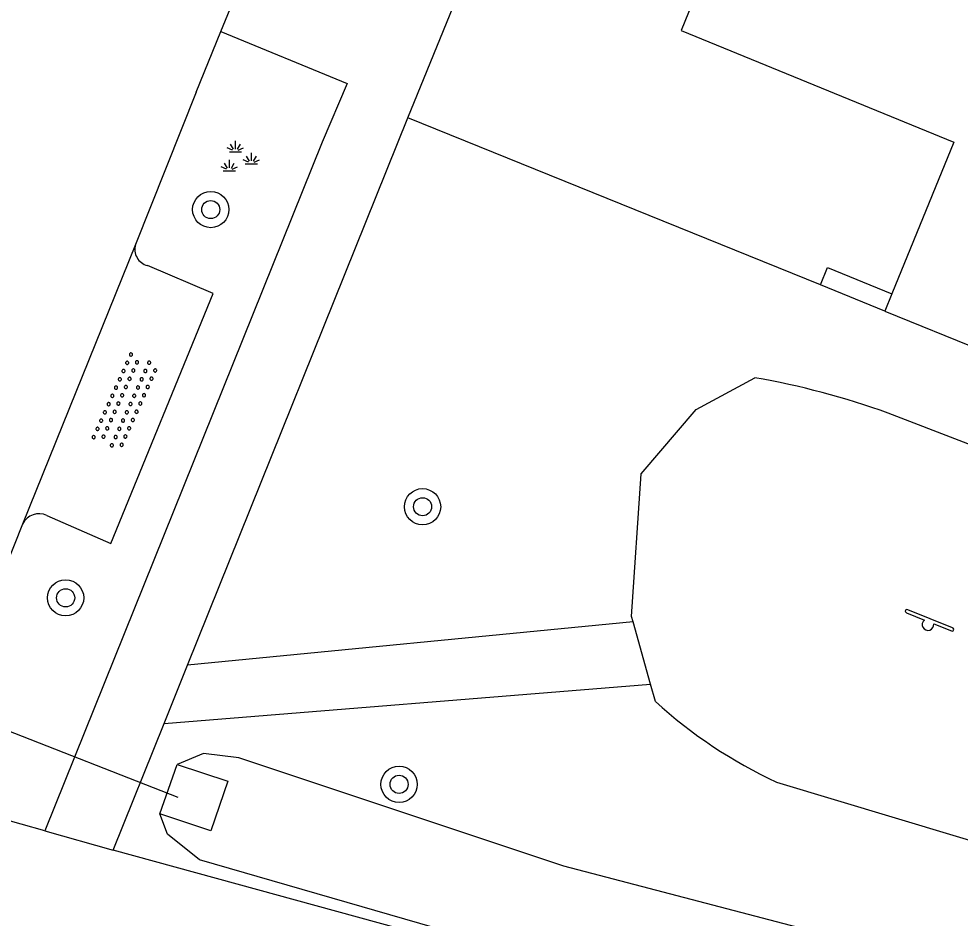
# Model space of a CAD drawing. Extents: x 136000 to 141014, y 402000 to 403500.
# Drawn here: x 138924.18 to 138944.96, y 402699.89 to 402719.75 of the extents above; entities that cross this region are included whole.
import ezdxf

# ---------------------------------------------------------------- set-up
doc = ezdxf.new("R2010")
doc.units = 0
for name, color, linetype in [('gg-afsc-muur', 7, 'Continuous'), ('gg-bbg-hoofdgebouw', 7, 'Continuous'), ('gg-knt-onverhard', 7, 'Continuous'), ('gg-knt-verharding', 7, 'Continuous'), ('gg-knt-verharding nz', 7, 'Continuous'), ('gg-kntw-bovenkant insteek waterloop', 7, 'Continuous'), ('gg-kwrk-duiker nz buis', 7, 'Continuous'), ('gg-kwrk-uitstroombak niveau min 01', 7, 'Continuous'), ('gt-grn-groengrens', 7, 'Continuous'), ('gt-grn-weggrens', 7, 'Continuous'), ('gt-symb-boom', 7, 'Continuous'), ('gt-symb-groenvak', 7, 'Continuous'), ('gt-symb-overige verharding', 7, 'Continuous'), ('gt-symb-speelvoorziening', 7, 'Continuous')]:
    doc.layers.add(name, color=color, linetype=linetype)

# ---------------------------------------------------------------- blocks, each defined once
blk = doc.blocks.new('gt0-BOOM')
at = {"layer": 'gt-symb-boom'}
for radius in [0.4, 0.2]:
    blk.add_circle((0, 0), radius, dxfattribs=at)
blk = doc.blocks.new('gt0-OVH')
at = {"layer": 'gt-symb-overige verharding'}
for points in [[(-0.972, 0.298), (-0.967, 0.308), (-0.965, 0.319), (-0.966, 0.33), (-0.971, 0.34), (-0.978, 0.348), (-0.988, 0.353), (-0.999, 0.355), (-1.01, 0.354), (-1.02, 0.349), (-1.028, 0.342), (-1.033, 0.332), (-1.035, 0.321), (-1.034, 0.31), (-1.029, 0.3), (-1.022, 0.292), (-1.012, 0.287), (-1.001, 0.285), (-0.99, 0.286), (-0.98, 0.291)], [(-0.772, 0.298), (-0.767, 0.308), (-0.765, 0.319), (-0.766, 0.33), (-0.771, 0.34), (-0.778, 0.348), (-0.788, 0.353), (-0.799, 0.355), (-0.81, 0.354), (-0.82, 0.349), (-0.828, 0.342), (-0.833, 0.332), (-0.835, 0.321), (-0.834, 0.31), (-0.829, 0.3), (-0.822, 0.292), (-0.812, 0.287), (-0.801, 0.285), (-0.79, 0.286), (-0.78, 0.291)], [(-0.572, 0.298), (-0.567, 0.308), (-0.565, 0.319), (-0.566, 0.33), (-0.571, 0.34), (-0.578, 0.348), (-0.588, 0.353), (-0.599, 0.355), (-0.61, 0.354), (-0.62, 0.349), (-0.628, 0.342), (-0.633, 0.332), (-0.635, 0.321), (-0.634, 0.31), (-0.629, 0.3), (-0.622, 0.292), (-0.612, 0.287), (-0.601, 0.285), (-0.59, 0.286), (-0.58, 0.291)], [(-0.372, 0.298), (-0.367, 0.308), (-0.365, 0.319), (-0.366, 0.33), (-0.371, 0.34), (-0.378, 0.348), (-0.388, 0.353), (-0.399, 0.355), (-0.41, 0.354), (-0.42, 0.349), (-0.428, 0.342), (-0.433, 0.332), (-0.435, 0.321), (-0.434, 0.31), (-0.429, 0.3), (-0.422, 0.292), (-0.412, 0.287), (-0.401, 0.285), (-0.39, 0.286), (-0.38, 0.291)], [(-0.172, 0.298), (-0.167, 0.308), (-0.165, 0.319), (-0.166, 0.33), (-0.171, 0.34), (-0.178, 0.348), (-0.188, 0.353), (-0.199, 0.355), (-0.21, 0.354), (-0.22, 0.349), (-0.228, 0.342), (-0.233, 0.332), (-0.235, 0.321), (-0.234, 0.31), (-0.229, 0.3), (-0.222, 0.292), (-0.212, 0.287), (-0.201, 0.285), (-0.19, 0.286), (-0.18, 0.291)], [(0.028, 0.298), (0.033, 0.308), (0.035, 0.319), (0.034, 0.33), (0.029, 0.34), (0.022, 0.348), (0.012, 0.353), (0.001, 0.355), (-0.01, 0.354), (-0.02, 0.349), (-0.028, 0.342), (-0.033, 0.332), (-0.035, 0.321), (-0.034, 0.31), (-0.029, 0.3), (-0.022, 0.292), (-0.012, 0.287), (-0.001, 0.285), (0.01, 0.286), (0.02, 0.291)], [(0.228, 0.298), (0.233, 0.308), (0.235, 0.319), (0.234, 0.33), (0.229, 0.34), (0.222, 0.348), (0.212, 0.353), (0.201, 0.355), (0.19, 0.354), (0.18, 0.349), (0.172, 0.342), (0.167, 0.332), (0.165, 0.321), (0.166, 0.31), (0.171, 0.3), (0.178, 0.292), (0.188, 0.287), (0.199, 0.285), (0.21, 0.286), (0.22, 0.291)], [(0.428, 0.298), (0.433, 0.308), (0.435, 0.319), (0.434, 0.33), (0.429, 0.34), (0.422, 0.348), (0.412, 0.353), (0.401, 0.355), (0.39, 0.354), (0.38, 0.349), (0.372, 0.342), (0.367, 0.332), (0.365, 0.321), (0.366, 0.31), (0.371, 0.3), (0.378, 0.292), (0.388, 0.287), (0.399, 0.285), (0.41, 0.286), (0.42, 0.291)], [(0.628, 0.298), (0.633, 0.308), (0.635, 0.319), (0.634, 0.33), (0.629, 0.34), (0.622, 0.348), (0.612, 0.353), (0.601, 0.355), (0.59, 0.354), (0.58, 0.349), (0.572, 0.342), (0.567, 0.332), (0.565, 0.321), (0.566, 0.31), (0.571, 0.3), (0.578, 0.292), (0.588, 0.287), (0.599, 0.285), (0.61, 0.286), (0.62, 0.291)], [(0.828, 0.298), (0.833, 0.308), (0.835, 0.319), (0.834, 0.33), (0.829, 0.34), (0.822, 0.348), (0.812, 0.353), (0.801, 0.355), (0.79, 0.354), (0.78, 0.349), (0.772, 0.342), (0.767, 0.332), (0.765, 0.321), (0.766, 0.31), (0.771, 0.3), (0.778, 0.292), (0.788, 0.287), (0.799, 0.285), (0.81, 0.286), (0.82, 0.291)], [(1.028, 0.298), (1.033, 0.308), (1.035, 0.319), (1.034, 0.33), (1.029, 0.34), (1.022, 0.348), (1.012, 0.353), (1.001, 0.355), (0.99, 0.354), (0.98, 0.349), (0.972, 0.342), (0.967, 0.332), (0.965, 0.321), (0.966, 0.31), (0.971, 0.3), (0.978, 0.292), (0.988, 0.287), (0.999, 0.285), (1.01, 0.286), (1.02, 0.291)], [(-0.872, 0.106), (-0.867, 0.116), (-0.865, 0.126), (-0.866, 0.137), (-0.871, 0.147), (-0.878, 0.156), (-0.888, 0.161), (-0.899, 0.163), (-0.91, 0.162), (-0.92, 0.157), (-0.928, 0.15), (-0.933, 0.14), (-0.935, 0.129), (-0.934, 0.118), (-0.929, 0.108), (-0.922, 0.1), (-0.912, 0.095), (-0.901, 0.092), (-0.89, 0.094), (-0.88, 0.098)], [(-0.672, 0.106), (-0.667, 0.116), (-0.665, 0.126), (-0.666, 0.137), (-0.671, 0.147), (-0.678, 0.156), (-0.688, 0.161), (-0.699, 0.163), (-0.71, 0.162), (-0.72, 0.157), (-0.728, 0.15), (-0.733, 0.14), (-0.735, 0.129), (-0.734, 0.118), (-0.729, 0.108), (-0.722, 0.1), (-0.712, 0.095), (-0.701, 0.092), (-0.69, 0.094), (-0.68, 0.098)], [(-0.472, 0.106), (-0.467, 0.116), (-0.465, 0.126), (-0.466, 0.137), (-0.471, 0.147), (-0.478, 0.156), (-0.488, 0.161), (-0.499, 0.163), (-0.51, 0.162), (-0.52, 0.157), (-0.528, 0.15), (-0.533, 0.14), (-0.535, 0.129), (-0.534, 0.118), (-0.529, 0.108), (-0.522, 0.1), (-0.512, 0.095), (-0.501, 0.092), (-0.49, 0.094), (-0.48, 0.098)], [(-0.272, 0.106), (-0.267, 0.116), (-0.265, 0.126), (-0.266, 0.137), (-0.271, 0.147), (-0.278, 0.156), (-0.288, 0.161), (-0.299, 0.163), (-0.31, 0.162), (-0.32, 0.157), (-0.328, 0.15), (-0.333, 0.14), (-0.335, 0.129), (-0.334, 0.118), (-0.329, 0.108), (-0.322, 0.1), (-0.312, 0.095), (-0.301, 0.092), (-0.29, 0.094), (-0.28, 0.098)], [(-0.072, 0.106), (-0.067, 0.116), (-0.065, 0.126), (-0.066, 0.137), (-0.071, 0.147), (-0.078, 0.156), (-0.088, 0.161), (-0.099, 0.163), (-0.11, 0.162), (-0.12, 0.157), (-0.128, 0.15), (-0.133, 0.14), (-0.135, 0.129), (-0.134, 0.118), (-0.129, 0.108), (-0.122, 0.1), (-0.112, 0.095), (-0.101, 0.092), (-0.09, 0.094), (-0.08, 0.098)], [(0.128, 0.106), (0.133, 0.116), (0.135, 0.126), (0.134, 0.137), (0.129, 0.147), (0.122, 0.156), (0.112, 0.161), (0.101, 0.163), (0.09, 0.162), (0.08, 0.157), (0.072, 0.15), (0.067, 0.14), (0.065, 0.129), (0.066, 0.118), (0.071, 0.108), (0.078, 0.1), (0.088, 0.095), (0.099, 0.092), (0.11, 0.094), (0.12, 0.098)], [(0.328, 0.106), (0.333, 0.116), (0.335, 0.126), (0.334, 0.137), (0.329, 0.147), (0.322, 0.156), (0.312, 0.161), (0.301, 0.163), (0.29, 0.162), (0.28, 0.157), (0.272, 0.15), (0.267, 0.14), (0.265, 0.129), (0.266, 0.118), (0.271, 0.108), (0.278, 0.1), (0.288, 0.095), (0.299, 0.092), (0.31, 0.094), (0.32, 0.098)], [(0.528, 0.106), (0.533, 0.116), (0.535, 0.126), (0.534, 0.137), (0.529, 0.147), (0.522, 0.156), (0.512, 0.161), (0.501, 0.163), (0.49, 0.162), (0.48, 0.157), (0.472, 0.15), (0.467, 0.14), (0.465, 0.129), (0.466, 0.118), (0.471, 0.108), (0.478, 0.1), (0.488, 0.095), (0.499, 0.092), (0.51, 0.094), (0.52, 0.098)], [(0.728, 0.106), (0.733, 0.116), (0.735, 0.126), (0.734, 0.137), (0.729, 0.147), (0.722, 0.156), (0.712, 0.161), (0.701, 0.163), (0.69, 0.162), (0.68, 0.157), (0.672, 0.15), (0.667, 0.14), (0.665, 0.129), (0.666, 0.118), (0.671, 0.108), (0.678, 0.1), (0.688, 0.095), (0.699, 0.092), (0.71, 0.094), (0.72, 0.098)], [(0.928, 0.106), (0.933, 0.116), (0.935, 0.126), (0.934, 0.137), (0.929, 0.147), (0.922, 0.156), (0.912, 0.161), (0.901, 0.163), (0.89, 0.162), (0.88, 0.157), (0.872, 0.15), (0.867, 0.14), (0.865, 0.129), (0.866, 0.118), (0.871, 0.108), (0.878, 0.1), (0.888, 0.095), (0.899, 0.092), (0.91, 0.094), (0.92, 0.098)], [(-0.972, -0.142), (-0.967, -0.132), (-0.965, -0.121), (-0.966, -0.11), (-0.971, -0.1), (-0.978, -0.092), (-0.988, -0.087), (-0.999, -0.085), (-1.01, -0.086), (-1.02, -0.091), (-1.028, -0.098), (-1.033, -0.108), (-1.035, -0.119), (-1.034, -0.13), (-1.029, -0.14), (-1.022, -0.148), (-1.012, -0.153), (-1.001, -0.155), (-0.99, -0.154), (-0.98, -0.149)], [(-0.772, -0.142), (-0.767, -0.132), (-0.765, -0.121), (-0.766, -0.11), (-0.771, -0.1), (-0.778, -0.092), (-0.788, -0.087), (-0.799, -0.085), (-0.81, -0.086), (-0.82, -0.091), (-0.828, -0.098), (-0.833, -0.108), (-0.835, -0.119), (-0.834, -0.13), (-0.829, -0.14), (-0.822, -0.148), (-0.812, -0.153), (-0.801, -0.155), (-0.79, -0.154), (-0.78, -0.149)], [(-0.572, -0.142), (-0.567, -0.132), (-0.565, -0.121), (-0.566, -0.11), (-0.571, -0.1), (-0.578, -0.092), (-0.588, -0.087), (-0.599, -0.085), (-0.61, -0.086), (-0.62, -0.091), (-0.628, -0.098), (-0.633, -0.108), (-0.635, -0.119), (-0.634, -0.13), (-0.629, -0.14), (-0.622, -0.148), (-0.612, -0.153), (-0.601, -0.155), (-0.59, -0.154), (-0.58, -0.149)], [(-0.372, -0.142), (-0.367, -0.132), (-0.365, -0.121), (-0.366, -0.11), (-0.371, -0.1), (-0.378, -0.092), (-0.388, -0.087), (-0.399, -0.085), (-0.41, -0.086), (-0.42, -0.091), (-0.428, -0.098), (-0.433, -0.108), (-0.435, -0.119), (-0.434, -0.13), (-0.429, -0.14), (-0.422, -0.148), (-0.412, -0.153), (-0.401, -0.155), (-0.39, -0.154), (-0.38, -0.149)], [(-0.172, -0.142), (-0.167, -0.132), (-0.165, -0.121), (-0.166, -0.11), (-0.171, -0.1), (-0.178, -0.092), (-0.188, -0.087), (-0.199, -0.085), (-0.21, -0.086), (-0.22, -0.091), (-0.228, -0.098), (-0.233, -0.108), (-0.235, -0.119), (-0.234, -0.13), (-0.229, -0.14), (-0.222, -0.148), (-0.212, -0.153), (-0.201, -0.155), (-0.19, -0.154), (-0.18, -0.149)], [(0.028, -0.142), (0.033, -0.132), (0.035, -0.121), (0.034, -0.11), (0.029, -0.1), (0.022, -0.092), (0.012, -0.087), (0.001, -0.085), (-0.01, -0.086), (-0.02, -0.091), (-0.028, -0.098), (-0.033, -0.108), (-0.035, -0.119), (-0.034, -0.13), (-0.029, -0.14), (-0.022, -0.148), (-0.012, -0.153), (-0.001, -0.155), (0.01, -0.154), (0.02, -0.149)], [(0.228, -0.142), (0.233, -0.132), (0.235, -0.121), (0.234, -0.11), (0.229, -0.1), (0.222, -0.092), (0.212, -0.087), (0.201, -0.085), (0.19, -0.086), (0.18, -0.091), (0.172, -0.098), (0.167, -0.108), (0.165, -0.119), (0.166, -0.13), (0.171, -0.14), (0.178, -0.148), (0.188, -0.153), (0.199, -0.155), (0.21, -0.154), (0.22, -0.149)], [(0.428, -0.142), (0.433, -0.132), (0.435, -0.121), (0.434, -0.11), (0.429, -0.1), (0.422, -0.092), (0.412, -0.087), (0.401, -0.085), (0.39, -0.086), (0.38, -0.091), (0.372, -0.098), (0.367, -0.108), (0.365, -0.119), (0.366, -0.13), (0.371, -0.14), (0.378, -0.148), (0.388, -0.153), (0.399, -0.155), (0.41, -0.154), (0.42, -0.149)], [(0.628, -0.142), (0.633, -0.132), (0.635, -0.121), (0.634, -0.11), (0.629, -0.1), (0.622, -0.092), (0.612, -0.087), (0.601, -0.085), (0.59, -0.086), (0.58, -0.091), (0.572, -0.098), (0.567, -0.108), (0.565, -0.119), (0.566, -0.13), (0.571, -0.14), (0.578, -0.148), (0.588, -0.153), (0.599, -0.155), (0.61, -0.154), (0.62, -0.149)], [(0.828, -0.142), (0.833, -0.132), (0.835, -0.121), (0.834, -0.11), (0.829, -0.1), (0.822, -0.092), (0.812, -0.087), (0.801, -0.085), (0.79, -0.086), (0.78, -0.091), (0.772, -0.098), (0.767, -0.108), (0.765, -0.119), (0.766, -0.13), (0.771, -0.14), (0.778, -0.148), (0.788, -0.153), (0.799, -0.155), (0.81, -0.154), (0.82, -0.149)], [(1.028, -0.142), (1.033, -0.132), (1.035, -0.121), (1.034, -0.11), (1.029, -0.1), (1.022, -0.092), (1.012, -0.087), (1.001, -0.085), (0.99, -0.086), (0.98, -0.091), (0.972, -0.098), (0.967, -0.108), (0.965, -0.119), (0.966, -0.13), (0.971, -0.14), (0.978, -0.148), (0.988, -0.153), (0.999, -0.155), (1.01, -0.154), (1.02, -0.149)], [(-0.872, -0.334), (-0.867, -0.324), (-0.865, -0.314), (-0.866, -0.303), (-0.871, -0.293), (-0.878, -0.284), (-0.888, -0.279), (-0.899, -0.277), (-0.91, -0.278), (-0.92, -0.283), (-0.928, -0.29), (-0.933, -0.3), (-0.935, -0.311), (-0.934, -0.322), (-0.929, -0.332), (-0.922, -0.34), (-0.912, -0.345), (-0.901, -0.348), (-0.89, -0.346), (-0.88, -0.342)], [(-0.672, -0.334), (-0.667, -0.324), (-0.665, -0.314), (-0.666, -0.303), (-0.671, -0.293), (-0.678, -0.284), (-0.688, -0.279), (-0.699, -0.277), (-0.71, -0.278), (-0.72, -0.283), (-0.728, -0.29), (-0.733, -0.3), (-0.735, -0.311), (-0.734, -0.322), (-0.729, -0.332), (-0.722, -0.34), (-0.712, -0.345), (-0.701, -0.348), (-0.69, -0.346), (-0.68, -0.342)], [(-0.472, -0.334), (-0.467, -0.324), (-0.465, -0.314), (-0.466, -0.303), (-0.471, -0.293), (-0.478, -0.284), (-0.488, -0.279), (-0.499, -0.277), (-0.51, -0.278), (-0.52, -0.283), (-0.528, -0.29), (-0.533, -0.3), (-0.535, -0.311), (-0.534, -0.322), (-0.529, -0.332), (-0.522, -0.34), (-0.512, -0.345), (-0.501, -0.348), (-0.49, -0.346), (-0.48, -0.342)], [(-0.272, -0.334), (-0.267, -0.324), (-0.265, -0.314), (-0.266, -0.303), (-0.271, -0.293), (-0.278, -0.284), (-0.288, -0.279), (-0.299, -0.277), (-0.31, -0.278), (-0.32, -0.283), (-0.328, -0.29), (-0.333, -0.3), (-0.335, -0.311), (-0.334, -0.322), (-0.329, -0.332), (-0.322, -0.34), (-0.312, -0.345), (-0.301, -0.348), (-0.29, -0.346), (-0.28, -0.342)], [(-0.072, -0.334), (-0.067, -0.324), (-0.065, -0.314), (-0.066, -0.303), (-0.071, -0.293), (-0.078, -0.284), (-0.088, -0.279), (-0.099, -0.277), (-0.11, -0.278), (-0.12, -0.283), (-0.128, -0.29), (-0.133, -0.3), (-0.135, -0.311), (-0.134, -0.322), (-0.129, -0.332), (-0.122, -0.34), (-0.112, -0.345), (-0.101, -0.348), (-0.09, -0.346), (-0.08, -0.342)], [(0.128, -0.334), (0.133, -0.324), (0.135, -0.314), (0.134, -0.303), (0.129, -0.293), (0.122, -0.284), (0.112, -0.279), (0.101, -0.277), (0.09, -0.278), (0.08, -0.283), (0.072, -0.29), (0.067, -0.3), (0.065, -0.311), (0.066, -0.322), (0.071, -0.332), (0.078, -0.34), (0.088, -0.345), (0.099, -0.348), (0.11, -0.346), (0.12, -0.342)], [(0.328, -0.334), (0.333, -0.324), (0.335, -0.314), (0.334, -0.303), (0.329, -0.293), (0.322, -0.284), (0.312, -0.279), (0.301, -0.277), (0.29, -0.278), (0.28, -0.283), (0.272, -0.29), (0.267, -0.3), (0.265, -0.311), (0.266, -0.322), (0.271, -0.332), (0.278, -0.34), (0.288, -0.345), (0.299, -0.348), (0.31, -0.346), (0.32, -0.342)], [(0.528, -0.334), (0.533, -0.324), (0.535, -0.314), (0.534, -0.303), (0.529, -0.293), (0.522, -0.284), (0.512, -0.279), (0.501, -0.277), (0.49, -0.278), (0.48, -0.283), (0.472, -0.29), (0.467, -0.3), (0.465, -0.311), (0.466, -0.322), (0.471, -0.332), (0.478, -0.34), (0.488, -0.345), (0.499, -0.348), (0.51, -0.346), (0.52, -0.342)], [(0.728, -0.334), (0.733, -0.324), (0.735, -0.314), (0.734, -0.303), (0.729, -0.293), (0.722, -0.284), (0.712, -0.279), (0.701, -0.277), (0.69, -0.278), (0.68, -0.283), (0.672, -0.29), (0.667, -0.3), (0.665, -0.311), (0.666, -0.322), (0.671, -0.332), (0.678, -0.34), (0.688, -0.345), (0.699, -0.348), (0.71, -0.346), (0.72, -0.342)], [(0.928, -0.334), (0.933, -0.324), (0.935, -0.314), (0.934, -0.303), (0.929, -0.293), (0.922, -0.284), (0.912, -0.279), (0.901, -0.277), (0.89, -0.278), (0.88, -0.283), (0.872, -0.29), (0.867, -0.3), (0.865, -0.311), (0.866, -0.322), (0.871, -0.332), (0.878, -0.34), (0.888, -0.345), (0.899, -0.348), (0.91, -0.346), (0.92, -0.342)]]:
    blk.add_lwpolyline(points, close=True, dxfattribs=at)
blk = doc.blocks.new('gt0-SV')
at = {"layer": 'gt-symb-speelvoorziening'}
for p, q in [((-0.477, 0.255), (-0.08, 0.096)), ((0.542, -0.076), (-0.449, 0.324)), ((0.125, 0.014), (0.515, -0.143))]:
    blk.add_line(p, q, dxfattribs=at)
for centre, radius, start, end in [((-0.466, 0.291), 0.0369, 63.6251, 252.6602), ((-0.002, -0.005), 0.128, 127.6866, 8.5986), ((0.531, -0.111), 0.0363, 243.5085, 72.5436)]:
    blk.add_arc(centre, radius, start, end, dxfattribs=at)
blk = doc.blocks.new('gt0-GRVAK')
at = {"layer": 'gt-symb-groenvak'}
for p, q in [((-0.11, 0.189), (-0.228, 0.24)), ((-0.091, 0.211), (-0.156, 0.322)), ((-0.047, 0.214), (-0.047, 0.393)), ((-0.004, 0.211), (0.061, 0.322)), ((0.015, 0.189), (0.133, 0.24)), ((-0.182, 0.153), (0.088, 0.153)), ((0.262, -0.052), (0.197, 0.059)), ((0.305, -0.049), (0.305, 0.13)), ((0.349, -0.052), (0.414, 0.059)), ((-0.245, -0.228), (-0.363, -0.177)), ((-0.226, -0.206), (-0.291, -0.095)), ((-0.183, -0.203), (-0.183, -0.024)), ((-0.139, -0.206), (-0.074, -0.095)), ((-0.12, -0.228), (-0.002, -0.177)), ((0.243, -0.074), (0.125, -0.023)), ((0.17, -0.11), (0.441, -0.11)), ((0.368, -0.074), (0.486, -0.023)), ((-0.318, -0.264), (-0.047, -0.264))]:
    blk.add_line(p, q, dxfattribs=at)

msp = doc.modelspace()

# ---------------------------------------------------------------- linework, layer by layer
at = {"layer": 'gg-afsc-muur'}
msp.add_line((138943.303, 402713.293), (138941.877, 402713.875), dxfattribs=at)
msp.add_lwpolyline([(138941.877, 402713.875), (138942.032, 402714.255), (138943.458, 402713.673)], dxfattribs=at)
at = {"layer": 'gg-bbg-hoofdgebouw'}
for p, q in [((138943.458, 402713.673), (138943.303, 402713.293)), ((138943.303, 402713.293), (138951.735, 402709.851))]:
    msp.add_line(p, q, dxfattribs=at)
msp.add_lwpolyline([(138941.061, 402725.036), (138938.805, 402719.488), (138944.827, 402717.026), (138943.458, 402713.673)], dxfattribs=at)
at = {"layer": 'gg-knt-onverhard'}
for p, q in [((138937.741, 402706.436), (138927.904, 402705.48)), ((138938.129, 402705.058), (138937.741, 402706.436)), ((138927.384, 402704.188), (138938.129, 402705.058)), ((138938.236, 402704.677), (138938.129, 402705.058))]:
    msp.add_line(p, q, dxfattribs=at)
for points in [[(138937.741, 402706.436), (138937.708, 402706.552), (138937.921, 402709.704), (138939.137, 402711.12), (138940.429, 402711.824)], [(138940.909, 402702.897), (138946.152, 402701.321), (138948.995, 402701.771), (138950.558, 402703.639), (138951.478, 402705.735), (138951.129, 402707.301), (138950.004, 402708.345), (138948.457, 402709.086), (138943.375, 402711.041)]]:
    msp.add_lwpolyline(points, dxfattribs=at)
for centre, radius, start, end in [((138937.438, 402694.636), 17.446, 70.104, 80.1276), ((138945.421, 402712.569), 10.673, 227.6868, 244.9925)]:
    msp.add_arc(centre, radius, start, end, dxfattribs=at)
at = {"layer": 'gg-knt-verharding'}
for p, q in [((138928.094, 402718.125), (138928.636, 402719.463)), ((138928.094, 402718.125), (138926.756, 402714.763)), ((138927.904, 402705.48), (138932.766, 402717.558)), ((138930.876, 402717.02), (138924.753, 402701.822)), ((138926.756, 402714.763), (138924.262, 402708.594)), ((138924.262, 402708.594), (138921.876, 402702.633)), ((138927.384, 402704.188), (138927.904, 402705.48)), ((138926.26, 402701.396), (138927.384, 402704.188)), ((138924.753, 402701.822), (138921.876, 402702.633)), ((138991.761, 402683.47), (138926.26, 402701.396))]:
    msp.add_line(p, q, dxfattribs=at)
for points in [[(138932.766, 402717.558), (138947.797, 402754.355), (138947.93, 402754.309)], [(138928.636, 402719.463), (138931.425, 402718.321), (138930.876, 402717.02)], [(138924.798, 402708.782), (138926.208, 402708.164), (138928.466, 402713.686), (138927.016, 402714.299)]]:
    msp.add_lwpolyline(points, dxfattribs=at)
for centre, radius, start, end in [((138927.109, 402714.656), 0.369, 163.1301, 255.3977), ((138924.624, 402708.419), 0.402, 64.4375, 154.2187)]:
    msp.add_arc(centre, radius, start, end, dxfattribs=at)
at = {"layer": 'gg-knt-verharding nz'}
msp.add_line((138928.636, 402719.463), (138929.894, 402722.509), dxfattribs=at)
at = {"layer": 'gg-kntw-bovenkant insteek waterloop'}
for points in [[(138991.922, 402685.614), (138991.818, 402685.922), (138991.373, 402686.514), (138990.116, 402686.957), (138976.749, 402690.379), (138963.196, 402693.901), (138949.067, 402697.678), (138936.215, 402701.04), (138929.038, 402703.432), (138928.252, 402703.532), (138927.677, 402703.286)], [(138991.561, 402684.478), (138991.31, 402684.201), (138990.516, 402684.192), (138987.83, 402684.932), (138976.221, 402688.427), (138963.118, 402691.926), (138948.439, 402695.626), (138935.63, 402699.023), (138928.168, 402701.185), (138927.463, 402701.746), (138927.294, 402702.197)]]:
    msp.add_lwpolyline(points, dxfattribs=at)
at = {"layer": 'gg-kwrk-duiker nz buis'}
msp.add_line((138913.044, 402708.296), (138927.692, 402702.566), dxfattribs=at)
at = {"layer": 'gg-kwrk-uitstroombak niveau min 01'}
msp.add_line((138927.294, 402702.197), (138927.677, 402703.286), dxfattribs=at)
msp.add_lwpolyline([(138927.677, 402703.286), (138928.796, 402702.921), (138928.417, 402701.823), (138927.294, 402702.197)], dxfattribs=at)
at = {"layer": 'gt-grn-groengrens'}
msp.add_line((138941.877, 402713.875), (138932.766, 402717.558), dxfattribs=at)
at = {"layer": 'gt-grn-weggrens'}
msp.add_line((138924.753, 402701.822), (138926.26, 402701.396), dxfattribs=at)

# ---------------------------------------------------------------- block references
at = {"layer": 'gt-symb-boom'}
for p in [(138928.415, 402715.536), (138933.093, 402708.976), (138925.211, 402706.965), (138932.574, 402702.848)]:
    msp.add_blockref('gt0-BOOM', p, dxfattribs=at)
at = {"layer": 'gt-symb-groenvak'}
msp.add_blockref('gt0-GRVAK', (138929.009, 402716.657), dxfattribs=at)
at = {"layer": 'gt-symb-overige verharding', "rotation": 65.74091554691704}
msp.add_blockref('gt0-OVH', (138926.534, 402711.292), dxfattribs=at)
at = {"layer": 'gt-symb-speelvoorziening'}
msp.add_blockref('gt0-SV', (138944.254, 402706.379), dxfattribs=at)

doc.saveas('drawing.dxf')
